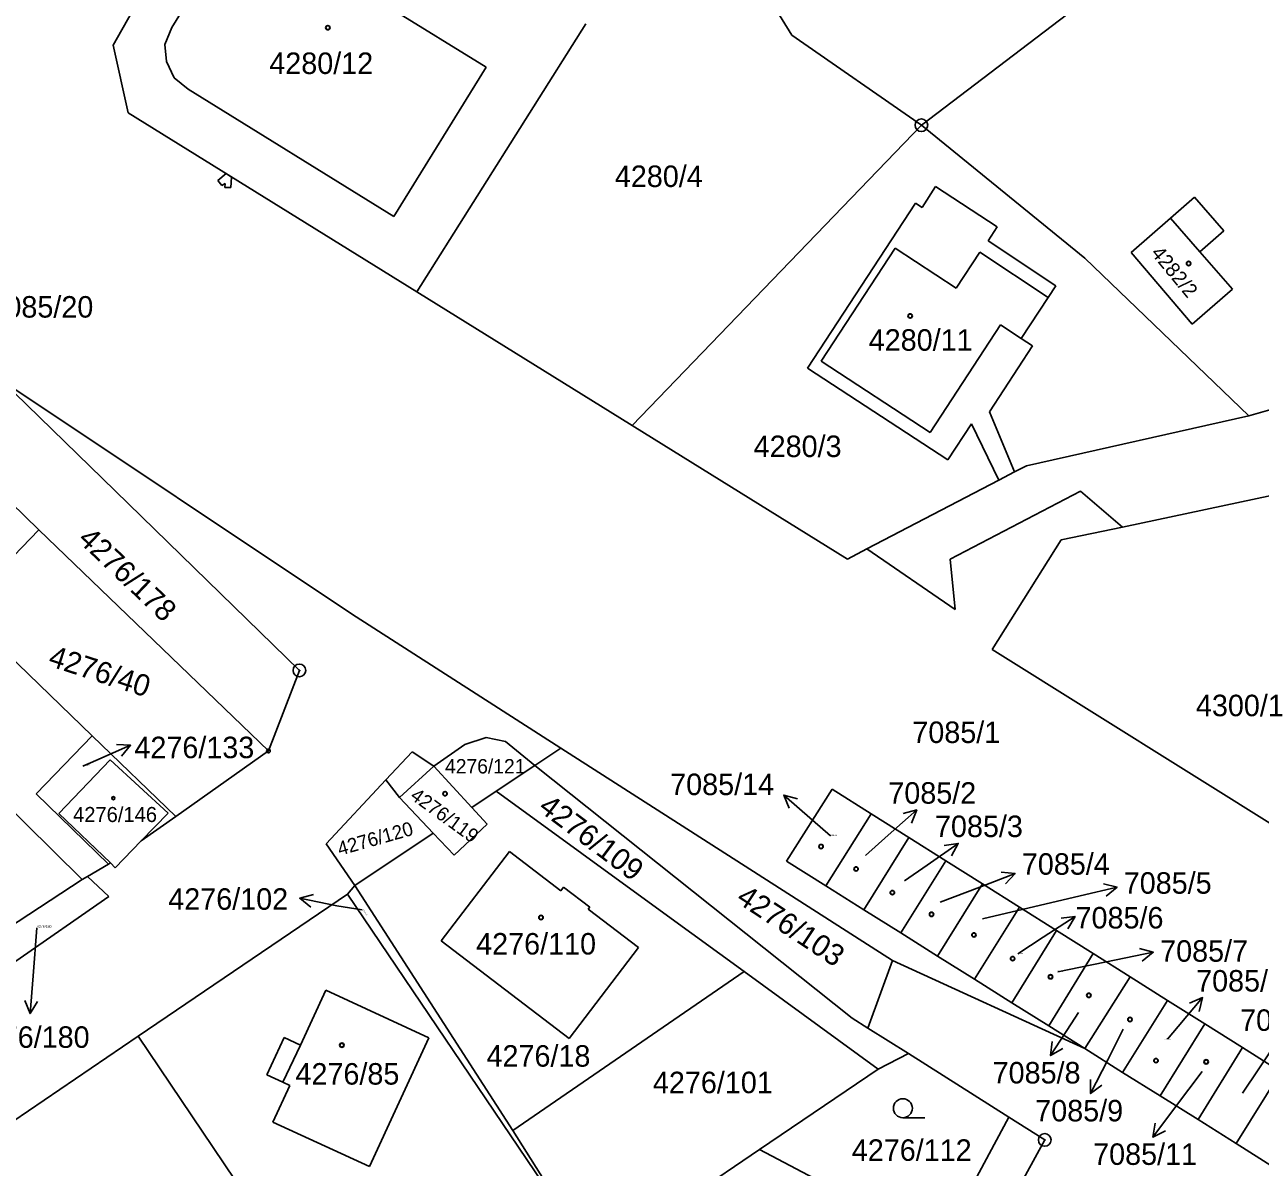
# Model space of a CAD drawing. Extents: x -593183 to -588034, y -1130415 to -1124994.
# Drawn here: x -589904.4 to -589806.7, y -1129075.7 to -1128985.4 of the extents above; entities that cross this region are included whole.
import ezdxf

# ---------------------------------------------------------------- set-up
doc = ezdxf.new("R2010")
doc.units = 0
for name, color, linetype in [('Vrstva 1', 7, 'Continuous'), ('Vrstva 16', 7, 'Continuous'), ('Vrstva 18', 7, 'Continuous'), ('Vrstva 19', 7, 'Continuous'), ('Vrstva 24', 7, 'Continuous'), ('Vrstva 25', 7, 'Continuous'), ('Vrstva 27', 7, 'Continuous'), ('Vrstva 4', 7, 'Continuous')]:
    doc.layers.add(name, color=color, linetype=linetype)

msp = doc.modelspace()

# ---------------------------------------------------------------- linework, layer by layer
at = {"layer": 'Vrstva 1'}
for p, q in [((-589780.92, -1128953.31), (-589833.48, -1128993.31)), ((-589892.78, -1128985.58), (-589884.98, -1128972.98)), ((-589852.06, -1128972.67), (-589843.72, -1128986.18)), ((-589875.52, -1128984.02), (-589867.92, -1128988.72)), ((-589895.93, -1128984.36), (-589897.4, -1128986.98)), ((-589893.31, -1128986.92), (-589892.78, -1128985.58)), ((-589873.39, -1129006.5), (-589860.03, -1128985.3)), ((-589897.4, -1128986.98), (-589896.22, -1128992.34)), ((-589893.19, -1128988.27), (-589893.31, -1128986.92)), ((-589843.72, -1128986.18), (-589833.48, -1128993.31)), ((-589892.58, -1128989.56), (-589893.19, -1128988.27)), ((-589867.92, -1128988.72), (-589875.21, -1129000.52)), ((-589891.48, -1128990.46), (-589892.58, -1128989.56)), ((-589875.21, -1129000.52), (-589891.48, -1128990.46)), ((-589896.22, -1128992.34), (-589873.39, -1129006.5)), ((-589856.35, -1129017.07), (-589833.48, -1128993.31)), ((-589833.48, -1128993.31), (-589820.55, -1129003.83)), ((-589833.43, -1128999.81), (-589832.36, -1128998.17)), ((-589832.36, -1128998.17), (-589827.49, -1129001.35)), ((-589842.48, -1129012.52), (-589833.94, -1128999.48)), ((-589833.94, -1128999.48), (-589833.43, -1128999.81)), ((-589811.88, -1128999), (-589813.79, -1129000.67)), ((-589809.56, -1129001.66), (-589811.88, -1128999)), ((-589813.79, -1129000.67), (-589816.9, -1129003.39)), ((-589751.16, -1129000.38), (-589807.59, -1129016.29)), ((-589827.49, -1129001.35), (-589828.21, -1129002.45)), ((-589811.47, -1129003.33), (-589809.56, -1129001.66)), ((-589828.21, -1129002.45), (-589822.85, -1129006.02)), ((-589816.9, -1129003.39), (-589812.06, -1129009.04)), ((-589808.88, -1129006.29), (-589811.47, -1129003.33)), ((-589820.55, -1129003.83), (-589807.59, -1129016.29)), ((-589856.35, -1129017.07), (-589873.39, -1129006.5)), ((-589822.85, -1129006.02), (-589823.46, -1129006.94)), ((-589812.06, -1129009.04), (-589808.88, -1129006.29)), ((-589823.46, -1129006.94), (-589825.58, -1129010.18)), ((-589825.58, -1129010.18), (-589824.7, -1129010.76)), ((-589824.7, -1129010.76), (-589828.11, -1129015.98)), ((-589831.39, -1129019.79), (-589842.48, -1129012.52)), ((-589906.22, -1129013.51), (-589878.55, -1129031.96)), ((-589906.22, -1129013.51), (-589897.25, -1129022.23)), ((-589828.11, -1129015.98), (-589826.12, -1129020.74)), ((-589807.59, -1129016.29), (-589825.18, -1129020.25)), ((-589911.66, -1129017.15), (-589903.29, -1129025.33)), ((-589839.32, -1129027.64), (-589856.35, -1129017.07)), ((-589829.52, -1129016.93), (-589831.39, -1129019.79)), ((-589827.37, -1129021.39), (-589829.52, -1129016.93)), ((-589825.18, -1129020.25), (-589826.12, -1129020.74)), ((-589826.12, -1129020.74), (-589827.37, -1129021.39)), ((-589798.13, -1129020.98), (-589817.59, -1129025.1)), ((-589827.37, -1129021.39), (-589837.81, -1129026.82)), ((-589897.25, -1129022.23), (-589882.68, -1129036.44)), ((-589820.9, -1129022.27), (-589831.22, -1129027.64)), ((-589817.59, -1129025.1), (-589820.9, -1129022.27)), ((-589817.59, -1129025.1), (-589822.42, -1129026.1)), ((-589903.29, -1129025.33), (-589909.38, -1129031.63)), ((-589903.29, -1129025.33), (-589885.13, -1129042.81)), ((-589822.42, -1129026.1), (-589827.88, -1129034.78)), ((-589837.81, -1129026.82), (-589839.32, -1129027.64)), ((-589830.81, -1129031.61), (-589837.81, -1129026.82)), ((-589831.22, -1129027.64), (-589830.81, -1129031.61)), ((-589899.07, -1129041.6), (-589909.38, -1129031.63)), ((-589878.55, -1129031.96), (-589861.99, -1129042.58)), ((-589827.88, -1129034.78), (-589800.44, -1129051.96)), ((-589882.68, -1129036.44), (-589885.13, -1129042.81)), ((-589915.3, -1129037.76), (-589899.87, -1129052.98)), ((-589903.51, -1129046.2), (-589899.07, -1129041.6)), ((-589899.07, -1129041.6), (-589892.45, -1129047.99)), ((-589869.59, -1129042.31), (-589867.91, -1129041.75)), ((-589867.91, -1129041.75), (-589866.38, -1129042.06)), ((-589872.04, -1129044), (-589869.59, -1129042.31)), ((-589866.38, -1129042.06), (-589864.06, -1129043.96)), ((-589861.99, -1129042.58), (-589864.06, -1129043.96)), ((-589861.99, -1129042.58), (-589835.78, -1129059.39)), ((-589897.65, -1129043.51), (-589901.7, -1129047.75)), ((-589893.06, -1129047.74), (-589897.65, -1129043.51)), ((-589885.13, -1129042.81), (-589892.45, -1129047.99)), ((-589873.75, -1129042.87), (-589875.84, -1129045.1)), ((-589872.04, -1129044), (-589873.75, -1129042.87)), ((-589874.75, -1129046.5), (-589872.04, -1129044)), ((-589869.04, -1129047.29), (-589872.04, -1129044)), ((-589864.06, -1129043.96), (-589867.11, -1129046)), ((-589838.95, -1129063.95), (-589864.06, -1129043.96)), ((-589875.84, -1129045.1), (-589880.56, -1129050.16)), ((-589897.77, -1129051.76), (-589903.51, -1129046.2)), ((-589872.09, -1129049.32), (-589874.75, -1129046.5)), ((-589867.11, -1129046), (-589869.04, -1129047.29)), ((-589867.11, -1129046), (-589853.56, -1129055.85)), ((-589844.16, -1129051.52), (-589840.55, -1129045.83)), ((-589840.55, -1129045.83), (-589837.47, -1129047.77)), ((-589869.04, -1129047.29), (-589867.84, -1129048.61)), ((-589901.7, -1129047.75), (-589897.63, -1129051.66)), ((-589895.19, -1129049.93), (-589893.06, -1129047.74)), ((-589895.19, -1129049.93), (-589892.45, -1129047.99)), ((-589837.47, -1129047.77), (-589841.04, -1129053.48)), ((-589837.47, -1129047.77), (-589834.47, -1129049.66)), ((-589878.29, -1129053.44), (-589872.09, -1129049.32)), ((-589870.44, -1129051.06), (-589872.09, -1129049.32)), ((-589867.84, -1129048.61), (-589870.44, -1129051.06)), ((-589897.24, -1129052.04), (-589895.19, -1129049.93)), ((-589880.56, -1129050.16), (-589878.29, -1129053.44)), ((-589834.47, -1129049.66), (-589838.04, -1129055.37)), ((-589834.47, -1129049.66), (-589831.55, -1129051.5)), ((-589871.46, -1129057.84), (-589866.06, -1129050.76)), ((-589866.06, -1129050.76), (-589861.99, -1129053.87)), ((-589841.04, -1129053.48), (-589844.16, -1129051.52)), ((-589831.55, -1129051.5), (-589835.12, -1129057.2)), ((-589831.55, -1129051.5), (-589828.64, -1129053.33)), ((-589899.44, -1129052.73), (-589897.77, -1129051.76)), ((-589897.77, -1129051.76), (-589897.63, -1129051.66)), ((-589897.63, -1129051.66), (-589897.24, -1129052.04)), ((-589899.87, -1129052.98), (-589906.97, -1129057.64)), ((-589899.87, -1129052.98), (-589899.44, -1129052.73)), ((-589899.44, -1129052.73), (-589897.74, -1129054.33)), ((-589878.87, -1129054.14), (-589878.29, -1129053.44)), ((-589878.29, -1129053.44), (-589865.81, -1129072.83)), ((-589838.04, -1129055.37), (-589841.04, -1129053.48)), ((-589828.64, -1129053.33), (-589832.2, -1129059.03)), ((-589828.64, -1129053.33), (-589825.72, -1129055.17)), ((-589905.1, -1129059.43), (-589897.74, -1129054.33)), ((-589895.43, -1129065.37), (-589878.87, -1129054.14)), ((-589878.87, -1129054.14), (-589859.27, -1129083.13)), ((-589861.99, -1129053.87), (-589861.78, -1129053.59)), ((-589861.78, -1129053.59), (-589859.72, -1129055.16)), ((-589859.72, -1129055.16), (-589859.84, -1129055.31)), ((-589859.84, -1129055.31), (-589855.85, -1129058.36)), ((-589835.12, -1129057.2), (-589838.04, -1129055.37)), ((-589825.72, -1129055.17), (-589829.28, -1129060.87)), ((-589825.72, -1129055.17), (-589822.81, -1129057)), ((-589853.56, -1129055.85), (-589847.5, -1129060.26)), ((-589832.2, -1129059.03), (-589835.12, -1129057.2)), ((-589822.81, -1129057), (-589826.32, -1129062.73)), ((-589822.81, -1129057), (-589819.89, -1129058.84)), ((-589861.34, -1129065.55), (-589871.46, -1129057.84)), ((-589855.85, -1129058.36), (-589861.34, -1129065.55)), ((-589829.28, -1129060.87), (-589832.2, -1129059.03)), ((-589819.89, -1129058.84), (-589823.4, -1129064.56)), ((-589819.89, -1129058.84), (-589816.98, -1129060.68)), ((-589847.5, -1129060.26), (-589865.81, -1129072.83)), ((-589836.91, -1129067.97), (-589847.5, -1129060.26)), ((-589837.71, -1129064.73), (-589835.78, -1129059.39)), ((-589835.78, -1129059.39), (-589820.57, -1129066.34)), ((-589826.32, -1129062.73), (-589829.28, -1129060.87)), ((-589816.98, -1129060.68), (-589820.57, -1129066.34)), ((-589816.98, -1129060.68), (-589814.02, -1129062.54)), ((-589882.59, -1129066.07), (-589880.59, -1129061.73)), ((-589880.59, -1129061.73), (-589872.43, -1129065.5)), ((-589823.4, -1129064.56), (-589826.32, -1129062.73)), ((-589814.02, -1129062.54), (-589817.57, -1129068.23)), ((-589814.02, -1129062.54), (-589811.06, -1129064.4)), ((-589837.71, -1129064.73), (-589838.95, -1129063.95)), ((-589834.5, -1129066.75), (-589837.71, -1129064.73)), ((-589820.57, -1129066.34), (-589823.4, -1129064.56)), ((-589811.06, -1129064.4), (-589814.61, -1129070.09)), ((-589811.06, -1129064.4), (-589808.1, -1129066.26)), ((-589895.43, -1129065.37), (-589911.99, -1129076.6)), ((-589879.1, -1129089.56), (-589895.43, -1129065.37)), ((-589885.25, -1129068.42), (-589883.89, -1129065.47)), ((-589883.89, -1129065.47), (-589882.59, -1129066.07)), ((-589872.43, -1129065.5), (-589877.13, -1129075.69)), ((-589836.91, -1129067.97), (-589834.5, -1129066.75)), ((-589834.5, -1129066.75), (-589826.57, -1129071.78)), ((-589817.57, -1129068.23), (-589820.57, -1129066.34)), ((-589808.1, -1129066.26), (-589811.6, -1129071.97)), ((-589808.1, -1129066.26), (-589805.06, -1129068.18)), ((-589846.29, -1129074.33), (-589836.91, -1129067.97)), ((-589883.98, -1129069.01), (-589885.25, -1129068.42)), ((-589883.43, -1129069.26), (-589883.98, -1129069.01)), ((-589814.61, -1129070.09), (-589817.57, -1129068.23)), ((-589805.06, -1129068.18), (-589808.6, -1129073.86)), ((-589884.77, -1129072.16), (-589883.43, -1129069.26)), ((-589811.6, -1129071.97), (-589814.61, -1129070.09)), ((-589826.57, -1129071.78), (-589832.08, -1129082.03)), ((-589808.6, -1129073.86), (-589811.6, -1129071.97)), ((-589877.13, -1129075.69), (-589884.77, -1129072.16)), ((-589865.81, -1129072.83), (-589859.27, -1129083.13)), ((-589805.64, -1129075.72), (-589808.6, -1129073.86)), ((-589859.27, -1129083.13), (-589846.29, -1129074.33)), ((-589846.29, -1129074.33), (-589839.55, -1129077.89))]:
    msp.add_line(p, q, dxfattribs=at)
msp.add_lwpolyline([(-589826.57, -1129071.78), (-589823.73, -1129073.58), (-589826.95, -1129079.46)], dxfattribs=at)
at = {"layer": 'Vrstva 16'}
for p, q in [((-589899.8, -1129044), (-589898.78, -1129043.56)), ((-589840.68, -1129049.53), (-589842.11, -1129048.28)), ((-589837.9, -1129051.07), (-589836.1, -1129049.47)), ((-589834.81, -1129053.09), (-589833.03, -1129051.84)), ((-589831.99, -1129054.77), (-589828.87, -1129053.57)), ((-589828.64, -1129056.09), (-589820.92, -1129054.27)), ((-589877.71, -1129055.37), (-589879.72, -1129055.07)), ((-589903.44, -1129056.79), (-589903.74, -1129060.59)), ((-589825.86, -1129058.86), (-589823.84, -1129057.54)), ((-589822.7, -1129060.29), (-589818.09, -1129059.34)), ((-589821.05, -1129063.5), (-589821.63, -1129064.39)), ((-589817.53, -1129064.82), (-589818.75, -1129067.23)), ((-589814.02, -1129065.61), (-589813.18, -1129064.61)), ((-589808.1, -1129069.89), (-589806.8, -1129067.94)), ((-589811.27, -1129068.17), (-589813.38, -1129070.96))]:
    msp.add_line(p, q, dxfattribs=at)
at = {"layer": 'Vrstva 24'}
for centre, radius in [((-589833.48, -1128993.31), 0.5), ((-589833.48, -1128993.31), 0.0327), ((-589882.68, -1129036.44), 0.5), ((-589882.68, -1129036.44), 0.0327), ((-589885.13, -1129042.81), 0.15), ((-589885.13, -1129042.81), 0.00982), ((-589823.73, -1129073.58), 0.5), ((-589823.73, -1129073.58), 0.0327)]:
    msp.add_circle(centre, radius, dxfattribs=at)
at = {"layer": 'Vrstva 25'}
for p, q in [((-589898.78, -1129043.56), (-589896.029, -1129042.363)), ((-589842.11, -1129048.28), (-589844.367, -1129046.304)), ((-589836.1, -1129049.47), (-589833.857, -1129047.477)), ((-589833.03, -1129051.84), (-589830.572, -1129050.119)), ((-589828.87, -1129053.57), (-589826.069, -1129052.496)), ((-589820.92, -1129054.27), (-589818, -1129053.58)), ((-589879.72, -1129055.07), (-589882.658, -1129054.462)), ((-589823.84, -1129057.54), (-589821.324, -1129055.905)), ((-589818.09, -1129059.34), (-589815.152, -1129058.733)), ((-589903.74, -1129060.59), (-589903.979, -1129063.581)), ((-589813.18, -1129064.61), (-589811.242, -1129062.32)), ((-589821.63, -1129064.39), (-589823.263, -1129066.906)), ((-589806.8, -1129067.94), (-589805.13, -1129065.448)), ((-589818.75, -1129067.23), (-589820.105, -1129069.907)), ((-589813.38, -1129070.96), (-589815.19, -1129073.353)), ((-589833.2, -1129071.82), (-589834.95, -1129071.82))]:
    msp.add_line(p, q, dxfattribs=at)
for points in [[(-589897.145, -1129042.304), (-589896.029, -1129042.363), (-589896.747, -1129043.221)], [(-589843.944, -1129047.339), (-589844.367, -1129046.304), (-589843.286, -1129046.586)], [(-589834.937, -1129047.768), (-589833.857, -1129047.477), (-589834.273, -1129048.515)], [(-589831.678, -1129050.283), (-589830.572, -1129050.119), (-589831.105, -1129051.102)], [(-589827.182, -1129052.387), (-589826.069, -1129052.496), (-589826.824, -1129053.321)], [(-589819.089, -1129053.324), (-589818, -1129053.58), (-589818.859, -1129054.297)], [(-589881.78, -1129055.154), (-589882.658, -1129054.462), (-589881.577, -1129054.175)], [(-589822.435, -1129056.031), (-589821.324, -1129055.905), (-589821.891, -1129056.87)], [(-589816.233, -1129058.446), (-589815.152, -1129058.733), (-589816.03, -1129059.425)], [(-589903.401, -1129062.623), (-589903.979, -1129063.581), (-589904.397, -1129062.544)], [(-589812.27, -1129062.76), (-589811.242, -1129062.32), (-589811.506, -1129063.406)], [(-589822.3, -1129066.34), (-589823.263, -1129066.906), (-589823.138, -1129065.795)], [(-589819.207, -1129069.24), (-589820.105, -1129069.907), (-589820.099, -1129068.789)], [(-589814.188, -1129072.857), (-589815.19, -1129073.353), (-589814.985, -1129072.253)]]:
    msp.add_lwpolyline(points, dxfattribs=at)
for centre, radius in [((-589880.43, -1128985.6), 0.175), ((-589880.43, -1128985.6), 0.15), ((-589812.35, -1129004.25), 0.175), ((-589812.35, -1129004.25), 0.15), ((-589834.37, -1129008.4), 0.175), ((-589834.37, -1129008.4), 0.15), ((-589897.39, -1129046.54), 0.122), ((-589897.39, -1129046.54), 0.105), ((-589871.16, -1129046.19), 0.175), ((-589871.16, -1129046.19), 0.15), ((-589841.42, -1129050.37), 0.175), ((-589841.42, -1129050.37), 0.15), ((-589838.65, -1129052.14), 0.175), ((-589838.65, -1129052.14), 0.15), ((-589835.78, -1129054.01), 0.175), ((-589835.78, -1129054.01), 0.15), ((-589863.57, -1129055.98), 0.175), ((-589863.57, -1129055.98), 0.15), ((-589832.68, -1129055.73), 0.175), ((-589832.68, -1129055.73), 0.15), ((-589829.33, -1129057.36), 0.175), ((-589829.33, -1129057.36), 0.15), ((-589826.27, -1129059.23), 0.175), ((-589826.27, -1129059.23), 0.15), ((-589823.27, -1129060.67), 0.175), ((-589823.27, -1129060.67), 0.15), ((-589820.24, -1129062.14), 0.175), ((-589820.24, -1129062.14), 0.15), ((-589816.99, -1129064.05), 0.175), ((-589816.99, -1129064.05), 0.15), ((-589879.32, -1129066.08), 0.175), ((-589879.32, -1129066.08), 0.15), ((-589814.93, -1129067.3), 0.175), ((-589814.93, -1129067.3), 0.15), ((-589810.96, -1129067.4), 0.175), ((-589810.96, -1129067.4), 0.15), ((-589834.95, -1129071.07), 0.75)]:
    msp.add_circle(centre, radius, dxfattribs=at)
at = {"layer": 'Vrstva 27'}
for p, q in [((-589889.13, -1128997.69), (-589888.48, -1128997.14)), ((-589888.82, -1128998.09), (-589889.13, -1128997.69)), ((-589888.48, -1128997.14), (-589888.05, -1128997.41)), ((-589888.05, -1128997.41), (-589888.09, -1128998.24)), ((-589888.56, -1128997.93), (-589888.82, -1128998.09)), ((-589888.59, -1128998.23), (-589888.56, -1128997.93)), ((-589888.09, -1128998.24), (-589888.59, -1128998.23))]:
    msp.add_line(p, q, dxfattribs=at)
at = {"layer": 'Vrstva 4'}
for p, q in [((-589813.79, -1129000.67), (-589811.47, -1129003.33)), ((-589841.4, -1129011.97), (-589835.56, -1129003.05)), ((-589835.56, -1129003.05), (-589830.73, -1129006.21)), ((-589830.73, -1129006.21), (-589828.86, -1129003.35)), ((-589828.86, -1129003.35), (-589823.46, -1129006.94)), ((-589827.22, -1129009.11), (-589832.79, -1129017.61)), ((-589825.58, -1129010.18), (-589827.22, -1129009.11)), ((-589832.79, -1129017.61), (-589841.4, -1129011.97)), ((-589874.75, -1129046.5), (-589875.84, -1129045.1)), ((-589882.59, -1129066.07), (-589883.98, -1129069.01))]:
    msp.add_line(p, q, dxfattribs=at)

# ---------------------------------------------------------------- texts
at = {"layer": 'Vrstva 16'}
for s, p in [('7085/20', (-589907.197, -1129008.53)), ('4276/133', (-589895.73, -1129043.38)), ('7085/14', (-589853.353, -1129046.3)), ('7085/2', (-589836.1, -1129046.98)), ('7085/3', (-589832.41, -1129049.62)), ('7085/4', (-589825.54, -1129052.6)), ('7085/5', (-589817.48, -1129054.1)), ('4276/102', (-589893.05, -1129055.37)), ('7085/6', (-589821.29, -1129056.85)), ('7085/7', (-589814.6, -1129059.48)), ('7085/10', (-589811.755, -1129061.84)), ('7085/12', (-589808.28, -1129064.95)), ('4276/180', (-589908.753, -1129066.29)), ('7085/8', (-589827.85, -1129069.11)), ('7085/9', (-589824.48, -1129072.11)), ('7085/11', (-589819.9, -1129075.55))]:
    msp.add_text(s, height=1.7, dxfattribs=at).set_placement(p)
at = {"layer": 'Vrstva 18'}
for s, height, p in [('4280/4', 1.7, (-589857.73, -1128998.2)), ('4280/3', 1.7, (-589846.75, -1129019.56)), ('4300/1', 1.7, (-589811.77, -1129040.06)), ('7085/1', 1.7, (-589834.2, -1129042.18)), ('4276/121', 1.14, (-589871.16, -1129044.59)), ('4276/133', 0.1, (-589899.8, -1129044)), ('4276/180', 0.2, (-589903.44, -1129056.79)), ('4276/18', 1.7, (-589867.88, -1129067.78)), ('4276/101', 1.7, (-589854.72, -1129069.88)), ('7085/12', 0.01, (-589808.1, -1129069.89)), ('4276/112', 1.7, (-589838.99, -1129075.23))]:
    msp.add_text(s, height=height, dxfattribs=at).set_placement(p)
for s, height, rotation, p in [('4276/178', 1.7, 316.44864, (-589900.284, -1129026.169)), ('4276/40', 1.7, 342, (-589902.63, -1129036.04)), ('4276/109', 1.7, 323.02485, (-589863.87, -1129047.48)), ('4276/120', 1.1, 15.83217, (-589879.49, -1129051.1)), ('4276/103', 1.7, 326.54052, (-589848.22, -1129054.72)), ('4276/102', 0.1, 306.46926, (-589877.71, -1129055.37))]:
    msp.add_text(s, height=height, rotation=rotation, dxfattribs=at).set_placement(p)
at = {"layer": 'Vrstva 19'}
for s, height, p in [('4280/12', 1.7, (-589885.06, -1128989.26)), ('4280/11', 1.7, (-589837.65, -1129011.15)), ('4276/146', 1.19, (-589900.58, -1129048.43)), ('7085/14', 0.1, (-589840.68, -1129049.53)), ('7085/2', 0.01, (-589837.9, -1129051.07)), ('7085/3', 0.01, (-589834.81, -1129053.09)), ('7085/4', 0.01, (-589831.99, -1129054.77)), ('7085/5', 0.01, (-589828.64, -1129056.09)), ('4276/110', 1.7, (-589868.7, -1129058.91)), ('7085/6', 0.1, (-589825.86, -1129058.86)), ('7085/7', 0.1, (-589822.7, -1129060.29)), ('7085/8', 0.01, (-589821.05, -1129063.5)), ('7085/9', 0.01, (-589817.53, -1129064.82)), ('7085/10', 0.1, (-589814.256, -1129065.61)), ('4276/85', 1.7, (-589882.99, -1129069.2)), ('7085/11', 0.01, (-589811.27, -1129068.17))]:
    msp.add_text(s, height=height, dxfattribs=at).set_placement(p)
for s, height, rotation, p in [('4282/2', 1.14, 309.47544, (-589815.38, -1129003.46)), ('4276/119', 1.1, 324, (-589873.99, -1129046.54))]:
    msp.add_text(s, height=height, rotation=rotation, dxfattribs=at).set_placement(p)

doc.saveas('drawing.dxf')
